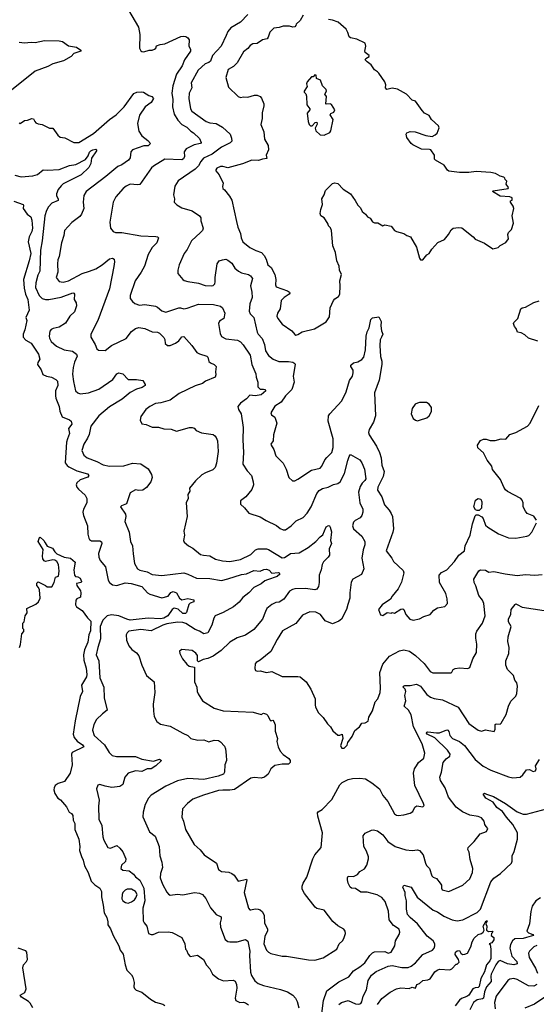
# Model space of a CAD drawing. Extents: x 2086813 to 2278017, y 548126 to 753336.
# Tile 261 of 461: x 2160040 to 2164969, y 679478 to 688877. Entities that reach past the tile are written whole.
import ezdxf

# ---------------------------------------------------------------- set-up
doc = ezdxf.new("R2010")
doc.units = 0

msp = doc.modelspace()

# ---------------------------------------------------------------- linework, layer by layer
at = {"layer": '0CON10XD'}
for points in [[(2161077.3, 688967.3), (2161174.1, 688804.1), (2161186, 688735), (2161183.8, 688605), (2161195, 688580), (2161205, 688572), (2161225, 688570.8), (2161275, 688586), (2161305, 688586.7), (2161326.1, 688593.9), (2161337.5, 688605), (2161345, 688627.5), (2161380.5, 688639.5), (2161425, 688646.2), (2161576.5, 688716.5), (2161605, 688720.6), (2161625, 688716.5), (2161645, 688704.4), (2161656, 688685), (2161652.9, 688625), (2161670, 688595), (2161669.1, 688575), (2161612.2, 688495), (2161590.5, 688435), (2161534.4, 688355.6), (2161500.2, 688245), (2161490, 688175), (2161500.4, 688115), (2161496.3, 688046.3), (2161514.4, 687975), (2161547.7, 687917.7), (2161585.4, 687875.4), (2161635, 687850.8), (2161672.6, 687812.6), (2161697.6, 687797.6), (2161755, 687742), (2161770.8, 687705), (2161765, 687694.3), (2161705, 687681.2), (2161626.6, 687643.4), (2161608.9, 687615), (2161610.7, 687569.3), (2161601.2, 687548.8), (2161585, 687540), (2161425, 687544.4), (2161315, 687478.9), (2161296.7, 687463.3), (2161185.7, 687304.3), (2161165, 687299.2), (2161095, 687307.5), (2161055, 687287.1), (2161025.8, 687265), (2160955.4, 687184.6), (2160930, 687135), (2160899.2, 686945), (2160906.1, 686886.1), (2160932.5, 686855), (2160955, 686844.2), (2161015, 686844), (2161195, 686811.9), (2161337, 686807), (2161355, 686803.8), (2161363.8, 686795), (2161349.4, 686745), (2161305, 686700.8), (2161264.1, 686635.9), (2161228.9, 686525), (2161199.4, 686465), (2161142.5, 686385), (2161092.5, 686245), (2161094, 686215), (2161115, 686186.7), (2161138.8, 686168.8), (2161181.3, 686151.3), (2161235, 686157.3), (2161335, 686141.8), (2161355, 686133.5), (2161395, 686098.6), (2161435, 686085.6), (2161557.5, 686125), (2161575, 686126.7), (2161605, 686118.1), (2161636.7, 686123.3), (2161745, 686160.8), (2161887.5, 686157.5), (2161955, 686140.8), (2161975, 686126.7), (2161995.7, 686075), (2161986, 686025), (2161945, 686000), (2161935.8, 685975), (2161951.3, 685881.3), (2161965, 685852), (2162005, 685830.5), (2162118.3, 685818.3), (2162145, 685801.9), (2162172.9, 685772.9), (2162237.9, 685675), (2162255.7, 685585), (2162294.2, 685495), (2162295.7, 685465), (2162311.4, 685415), (2162313.2, 685373.2), (2162335, 685350), (2162365, 685350), (2162380, 685345), (2162386.7, 685335), (2162342.5, 685295), (2162287.1, 685287.1), (2162235, 685292.5), (2162203.4, 685256.6), (2162146, 685215), (2162122.5, 685185), (2162125.7, 685155.7), (2162152.9, 685115), (2162170.6, 684985), (2162168.9, 684865), (2162176.4, 684745), (2162170, 684635), (2162210.9, 684570.9), (2162251.2, 684525), (2162267.5, 684465), (2162269.2, 684435), (2162255, 684393.3), (2162196.6, 684323.4), (2162147.5, 684285), (2162145, 684252.5), (2162185, 684216.7), (2162225, 684166.2), (2162335, 684132), (2162390, 684095), (2162489.4, 684049.4), (2162525, 684020), (2162555, 684006.2), (2162575, 684006), (2162630.8, 684045), (2162678, 684092), (2162745, 684125.7), (2162783.3, 684165), (2162820, 684225), (2162874.4, 684355), (2162898.5, 684381.5), (2162927.6, 684402.4), (2162983.3, 684415), (2163035, 684438.6), (2163075, 684448.1), (2163097.1, 684465), (2163138.1, 684545), (2163170.5, 684669.5), (2163182.3, 684707.7), (2163195, 684727.5), (2163285, 684675.7), (2163305.3, 684645.3), (2163329.6, 684585), (2163341.5, 684495), (2163333.8, 684476.2), (2163307.6, 684452.4), (2163288.5, 684421.5), (2163272, 684365), (2163284.6, 684265), (2163312.9, 684205), (2163314.2, 684175.8), (2163304, 684145), (2163288.3, 684121.7), (2163241.2, 684095), (2163225, 684078.8), (2163215.8, 684045), (2163224.2, 684015), (2163305.5, 683945.5), (2163331.9, 683895), (2163332.2, 683865), (2163315.6, 683815), (2163305.4, 683735), (2163322.5, 683635), (2163299.7, 683580.3), (2163218.8, 683535), (2163201.3, 683508.7), (2163189.1, 683405), (2163190, 683355), (2163171.1, 683295), (2163156.7, 683245), (2163110.8, 683155), (2163085, 683134.2), (2163025, 683110), (2162955, 683136.7), (2162908.3, 683198.3), (2162865, 683221.2), (2162807.5, 683222.5), (2162737.2, 683192.8), (2162675, 683112.5), (2162548.3, 683041.7), (2162495, 682961.2), (2162436.2, 682845), (2162335, 682763.8), (2162295, 682740), (2162285, 682726.7), (2162281.7, 682681.7), (2162290, 682665), (2162305, 682656.7), (2162335, 682660), (2162395, 682646), (2162445, 682654), (2162545, 682607.5), (2162695, 682607.8), (2162715, 682602.9), (2162735, 682588), (2162774, 682555), (2162818.5, 682485), (2162857.8, 682395), (2162857.5, 682335), (2162863, 682313), (2162891.2, 682261.2), (2162936, 682215), (2162975.9, 682155.9), (2163006.7, 682125), (2163028.3, 682088.3), (2163075, 682047.5), (2163093, 682047), (2163116.7, 682056.7), (2163122.5, 682015), (2163102, 681945), (2163113.9, 681923.9), (2163135, 681921.2), (2163165, 681952.5), (2163172, 681978), (2163213.3, 682035), (2163238.3, 682091.7), (2163282.5, 682125), (2163305, 682162.5), (2163335, 682163.8), (2163365, 682180), (2163370, 682220), (2163405, 682277.5), (2163431.2, 682365), (2163455.9, 682394.1), (2163478.1, 682455), (2163483.5, 682495), (2163475.8, 682645), (2163506, 682724), (2163569.2, 682800.8), (2163665, 682852.5), (2163705, 682862.7), (2163757.8, 682847.8), (2163815, 682807.9), (2163900.3, 682730.3), (2163955, 682654), (2163981.7, 682641.7), (2164155, 682643.3), (2164163.3, 682646.7), (2164175, 682672.5), (2164195, 682683.3), (2164235, 682688), (2164315, 682683.3), (2164335, 682692.5), (2164364, 682775), (2164399.2, 682835), (2164400.8, 682915), (2164391.2, 682971.2), (2164390.8, 683015), (2164401.3, 683038.7), (2164455.7, 683115), (2164482.5, 683185), (2164468.5, 683305), (2164455, 683336.2), (2164421.1, 683381.1), (2164393.2, 683473.2), (2164374.4, 683505), (2164371.9, 683535), (2164420.8, 683615), (2164435, 683624.2), (2164485, 683621.2), (2164515, 683604), (2164565, 683610), (2164673, 683587), (2164785, 683572.2), (2164865, 683580), (2164955, 683574.2), (2165025, 683581.9)], [(2162215, 688925.7), (2162145.6, 688854.4), (2162055, 688800), (2162025.6, 688765), (2162010.6, 688725), (2161962.2, 688625), (2161880.6, 688535), (2161858.7, 688481.3), (2161845, 688468.1), (2161810.8, 688455), (2161743.3, 688395), (2161675.6, 688275), (2161680.9, 688225), (2161656.9, 688175), (2161654.6, 688125), (2161670.4, 688025), (2161683.5, 688005), (2161820, 687905), (2161855, 687893.5), (2161915.5, 687885.5), (2161975, 687851.9), (2162047.5, 687785), (2162061.4, 687745), (2162062.1, 687717.9), (2162048.8, 687701.2), (2161965, 687659.4), (2161875, 687591.6), (2161792.9, 687555), (2161767.1, 687522.9), (2161745, 687481.1), (2161715, 687448.2), (2161551.7, 687338.3), (2161521.2, 687288.8), (2161507.5, 687205), (2161515.8, 687165), (2161513.8, 687135), (2161538.8, 687108.8), (2161585, 687080.8), (2161685, 687051.8), (2161755, 687004), (2161767.1, 686985), (2161767.8, 686955), (2161789.2, 686885), (2161784.2, 686865.8), (2161766, 686845), (2161680, 686765), (2161637, 686683), (2161609.2, 686645), (2161561.2, 686535), (2161548.8, 686485), (2161550, 686455), (2161595, 686396.7), (2161608.3, 686388.3), (2161645, 686376), (2161745, 686361.1), (2161810.8, 686339.2), (2161865, 686334.5), (2161885, 686340), (2161900.6, 686355), (2161905.6, 686375), (2161903.1, 686415), (2161924.3, 686545), (2161943.3, 686575), (2161975, 686585.8), (2162005, 686590), (2162025, 686580.8), (2162065, 686553.8), (2162092.9, 686505), (2162126, 686475), (2162155, 686460.6), (2162223, 686443), (2162241.1, 686431.1), (2162259.4, 686405), (2162242.7, 686335), (2162254.5, 686275), (2162256.9, 686225), (2162234.3, 686165), (2162228, 686095), (2162237.7, 686067.7), (2162272.5, 686035), (2162305, 685893.8), (2162314.6, 685874.6), (2162352.2, 685832.2), (2162375.6, 685775), (2162385.6, 685715), (2162415, 685670.6), (2162458, 685635), (2162512.3, 685612.3), (2162602.8, 685612.8), (2162645, 685608.9), (2162665, 685596), (2162668.6, 685585), (2162648.1, 685475), (2162657.8, 685415), (2162635.7, 685345), (2162575.4, 685284.6), (2162535, 685224.4), (2162473.6, 685186.4), (2162436.2, 685125), (2162443.3, 685105), (2162473.2, 685083.2), (2162492, 685025), (2162460.6, 684915), (2162457.5, 684855), (2162436.7, 684825), (2162440, 684815), (2162465.8, 684775), (2162485, 684713.3), (2162554.2, 684644.2), (2162581.2, 684585), (2162607.5, 684505), (2162643.9, 684473.9), (2162665, 684476), (2162695, 684489.2), (2162823, 684577), (2162907.1, 684595), (2162923.3, 684615), (2162951.1, 684675), (2162971.7, 684698.3), (2163017.3, 684745), (2163031.4, 684791.4), (2163031.1, 684875), (2162983.3, 685045), (2162987.1, 685095), (2162999.4, 685115), (2163113, 685237), (2163155.3, 685324.7), (2163186.8, 685433.2), (2163214.2, 685475), (2163221.4, 685505), (2163221.4, 685531.4), (2163198.8, 685565), (2163200.3, 685579.7), (2163225, 685602), (2163265, 685610), (2163305, 685632.2), (2163323.3, 685655), (2163340.5, 685725), (2163345.6, 685855), (2163355, 685896.7), (2163372.5, 685935), (2163390, 686015), (2163405, 686031.2), (2163465, 686040), (2163487.5, 685995), (2163483.9, 685953.9), (2163491.2, 685905), (2163503.3, 685875), (2163491.2, 685845), (2163480.6, 685819.4), (2163476.7, 685765), (2163482.5, 685662.5), (2163496.1, 685616.1), (2163495.8, 685585), (2163468.1, 685435), (2163424.4, 685315), (2163434.4, 685095), (2163416.9, 685035), (2163375.6, 684965), (2163367.8, 684935), (2163373.1, 684915), (2163444.3, 684805), (2163471.9, 684745), (2163487.8, 684695), (2163494.7, 684624.7), (2163517.5, 684565), (2163509.2, 684515), (2163456.5, 684415), (2163453.5, 684385), (2163495, 684321.2), (2163520.9, 684245), (2163565.3, 684195.3), (2163585, 684162), (2163596.9, 684135), (2163605.7, 684015), (2163600, 683985), (2163535.8, 683805), (2163588.8, 683735), (2163605, 683703.8), (2163699.3, 683619.3), (2163703.3, 683595), (2163682.3, 683507.7), (2163650, 683445), (2163593.3, 683375), (2163576.4, 683343.6), (2163498.3, 683291.7), (2163463, 683247), (2163482.5, 683195), (2163505, 683187.5), (2163545, 683216.7), (2163587.5, 683212.5), (2163595, 683217.5), (2163615, 683210), (2163675, 683250), (2163695, 683253.3), (2163705, 683247.5), (2163725, 683197.5), (2163763, 683153), (2163795, 683144.2), (2163855, 683158), (2163895, 683178.8), (2163955, 683198.8), (2163990.3, 683239.7), (2164025, 683263.8), (2164095, 683276.2), (2164120, 683305), (2164118.8, 683348.8), (2164105, 683397.5), (2164046, 683505), (2164041.2, 683575), (2164065, 683598), (2164115.7, 683624.3), (2164188, 683705), (2164228.8, 683765), (2164284, 683805), (2164290.8, 683855), (2164338.1, 683955), (2164359.2, 684065), (2164385, 684140), (2164395, 684150), (2164415, 684148.8), (2164450.3, 684130.3), (2164461.4, 684115), (2164485, 684051.2), (2164505, 684032), (2164607.3, 683967.3), (2164705, 683930), (2164775, 683928), (2164880, 683945), (2164897.3, 683952.7), (2164926.2, 683985), (2164971.2, 684075)], [(2162745, 688920), (2162715, 688870), (2162676.7, 688835), (2162675, 688820), (2162665, 688807.5), (2162645, 688806.7), (2162615, 688815.7), (2162555, 688814.3), (2162515, 688802), (2162465, 688796.7), (2162425, 688756.2), (2162410.9, 688709.1), (2162400, 688695), (2162355, 688684), (2162305, 688648), (2162265, 688645.8), (2162239.7, 688630.3), (2162216.9, 688603.1), (2162175, 688569.2), (2162114.4, 688465), (2162078.7, 688431.3), (2162029.1, 688400.9), (2162006.2, 688325), (2162032.7, 688232.7), (2162125, 688143.1), (2162146.1, 688133.9), (2162175, 688140), (2162215, 688138), (2162280, 688155), (2162305, 688157.5), (2162335, 688142.5), (2162348.3, 688128.3), (2162369.2, 688075), (2162370, 688055), (2162351.9, 687988.1), (2162354, 687935), (2162340.6, 687875), (2162370, 687805), (2162376.9, 687735), (2162410.4, 687675), (2162413.5, 687635), (2162391.9, 687585), (2162398.8, 687551.2), (2162356.1, 687546.1), (2162316.8, 687533.2), (2162254.4, 687535.6), (2162165, 687502), (2162025, 687463.8), (2161976.4, 687476.4), (2161955, 687475.5), (2161921.4, 687458.6), (2161910.6, 687445), (2161911.4, 687435), (2161941.4, 687395), (2161982.5, 687315), (2161973.3, 687285), (2161977.5, 687265), (2161995, 687252.5), (2162043, 687193), (2162063.8, 687155), (2162109.2, 686949.2), (2162121.2, 686895), (2162146.8, 686836.8), (2162152.8, 686792.8), (2162170, 686755), (2162235, 686701.9), (2162293, 686673), (2162346, 686655), (2162373.1, 686625), (2162391.1, 686591.1), (2162406.6, 686536.6), (2162439.8, 686509.8), (2162475.2, 686445.2), (2162483.8, 686396.2), (2162480.6, 686345), (2162486, 686325), (2162595, 686287.6), (2162614.4, 686275), (2162617.8, 686265), (2162611.1, 686255), (2162564.4, 686225), (2162534, 686195), (2162524, 686115), (2162500, 686075), (2162494.2, 686045), (2162503.4, 686023.4), (2162545, 685971.2), (2162635, 685906.2), (2162665, 685870), (2162675, 685866.2)], [(2162675, 685866.2), (2162695, 685872.5), (2162735, 685897.5), (2162852.5, 685925), (2162965, 685991.2), (2162995, 686040), (2163002.1, 686125), (2163034.2, 686195.8), (2163045, 686211.5), (2163082, 686235), (2163092.7, 686257.3), (2163098, 686335), (2163094.2, 686385), (2163110, 686445), (2163090, 686485), (2163088.8, 686525), (2163065.8, 686575), (2163051.9, 686655), (2163027, 686717), (2163013.3, 686865), (2163005, 686890), (2162985, 686910), (2162982.5, 686925), (2162958.8, 686965), (2162944.3, 686984.3), (2162913.6, 687003.6), (2162907.5, 687025), (2162912, 687065), (2162927.7, 687112.3), (2162923.3, 687165), (2162946.2, 687205), (2162958.8, 687245), (2163025, 687313.8), (2163045, 687320), (2163074.2, 687314.2), (2163125, 687260), (2163195, 687213.3), (2163241.2, 687151.2), (2163265, 687107.5), (2163290.7, 687080.7), (2163306.7, 687045), (2163339.5, 687019.5), (2163357.5, 686995), (2163385, 686982.5), (2163407, 686947), (2163425, 686937.5), (2163457, 686937), (2163505, 686910), (2163525, 686917.5), (2163585, 686906), (2163615, 686863.8), (2163635, 686853.3), (2163705, 686836.7), (2163735, 686816.7), (2163767.5, 686805), (2163825.9, 686705.9), (2163855, 686600), (2163865, 686583.3), (2163885, 686583.3), (2163925, 686632.5), (2163947.5, 686645), (2163972.5, 686685), (2164030.7, 686749.3), (2164093, 686777), (2164132.5, 686825), (2164155, 686870), (2164175, 686887.5), (2164225, 686892.5), (2164258.3, 686888.3), (2164367.5, 686805), (2164385, 686782.5), (2164475, 686742.5), (2164555, 686690), (2164605, 686702.5), (2164625, 686720), (2164679.3, 686750.7), (2164702.5, 686785), (2164697.5, 686825), (2164702.5, 686845), (2164732.5, 686875), (2164750, 686935), (2164740, 687005), (2164753.3, 687075), (2164747.7, 687097.7), (2164721.2, 687135), (2164723.8, 687146.2), (2164740, 687155), (2164737.5, 687175), (2164715, 687186.2), (2164625, 687193.3), (2164550, 687235), (2164558.3, 687241.7), (2164700, 687265), (2164702.5, 687275), (2164680, 687305), (2164687.5, 687335), (2164671.7, 687351.7), (2164670, 687365), (2164660, 687375), (2164625, 687383.3), (2164578.8, 687408.8), (2164535, 687418.8), (2164395, 687426.7), (2164325, 687419.4), (2164235, 687419.4), (2164135, 687430), (2164121.2, 687441.2), (2164089.2, 687489.2), (2164006.2, 687535), (2163998.8, 687545), (2163998.8, 687585), (2163963, 687633), (2163948.3, 687638.3), (2163875, 687640.8), (2163791.7, 687681.7), (2163774.4, 687695), (2163735, 687753.3), (2163726.7, 687785), (2163735, 687797.5), (2163765, 687810), (2163813, 687807), (2163915, 687772.5), (2163975, 687761.2), (2164005, 687777.5), (2164021.4, 687795), (2164040.8, 687845), (2164034.2, 687864.2), (2163970, 687925), (2163945, 687963.3), (2163902.5, 687985), (2163878.3, 688008.3), (2163815, 688100), (2163785, 688110), (2163730, 688165), (2163645, 688212.5), (2163595, 688222.5), (2163541.7, 688211.7), (2163530, 688225), (2163532.5, 688255), (2163523.3, 688285), (2163466.2, 688365), (2163455, 688380), (2163425, 688398.8), (2163394.2, 688445), (2163353.8, 688475), (2163337.5, 688495), (2163343.8, 688506.2), (2163372.5, 688525), (2163372.5, 688535), (2163337.5, 688565), (2163333.3, 688575), (2163343.3, 688625), (2163335, 688652.5), (2163255, 688691.2), (2163195, 688702.5), (2163184.2, 688714.2), (2163171.2, 688755), (2163153.8, 688785), (2163077.5, 688852.5), (2163025, 688871.9), (2162985, 688878.8)], [(2160035, 688663.3), (2160085, 688654.4), (2160148.3, 688661.7), (2160188.3, 688658.3), (2160275, 688676.5), (2160415, 688675.7), (2160447.2, 688667.2), (2160505, 688628), (2160582.5, 688615), (2160623.3, 688585), (2160622.5, 688575), (2160557.1, 688552.9), (2160529.4, 688525), (2160456.5, 688483.5), (2160354.3, 688455.7), (2160309, 688431), (2160187.5, 688385), (2159961.2, 688205)], [(2162945, 687773.8), (2162998.8, 687801.2), (2163008.8, 687815), (2163030, 687925), (2163000.7, 687969.3), (2163009.3, 687980.7), (2163035.6, 687994.4), (2163048, 688015), (2163015, 688067.5), (2163003, 688073), (2162965, 688070), (2162960, 688075), (2162966.2, 688145), (2162950, 688165), (2162967.5, 688195), (2162965, 688210), (2162930, 688245), (2162909.3, 688299.3), (2162870, 688315), (2162867, 688347), (2162855, 688350), (2162838.3, 688331.7), (2162825, 688330), (2162782.5, 688285), (2162776.7, 688265), (2162781.7, 688238.3), (2162753.3, 688195), (2162753.3, 688185), (2162768.3, 688168.3), (2162776.4, 688146.4), (2162778.8, 688065), (2162807.5, 688025), (2162807.5, 688015), (2162783.3, 687985), (2162793.3, 687905), (2162800, 687875), (2162815, 687862.5), (2162830, 687865), (2162860, 687895), (2162875, 687900), (2162879.3, 687880.7), (2162859.3, 687840.7), (2162866.2, 687815), (2162905, 687776.7), (2162945, 687773.8)], [(2160032.9, 687892.9), (2160045, 687886.7), (2160085, 687913.3), (2160115, 687916.7), (2160155, 687933.8), (2160171.2, 687931.2), (2160183.8, 687905), (2160195, 687891.2), (2160215, 687881.2), (2160255, 687877.5), (2160325, 687842.5), (2160355, 687842.5), (2160403.2, 687773.2), (2160425, 687756.2), (2160468.8, 687748.8), (2160555.8, 687705.8), (2160605, 687704.3), (2160745, 687788.9), (2160895.8, 687924.2), (2160960.8, 687969.2), (2161035.3, 688044.7), (2161128, 688172), (2161157.5, 688185), (2161205, 688189.2), (2161222, 688185), (2161272.7, 688152.7), (2161300, 688145), (2161315.8, 688125), (2161293.8, 688085), (2161235.7, 688044.3), (2161183.4, 687966.6), (2161163.3, 687886.7), (2161177.3, 687812.7), (2161205, 687768.6), (2161261.2, 687725), (2161287.5, 687695), (2161265, 687672.5), (2161225, 687673.1), (2161116, 687635), (2161101.4, 687615), (2161095, 687556.7), (2161079.2, 687535), (2161015, 687491.8), (2160975, 687474.4), (2160861.7, 687378.3), (2160674.2, 687235), (2160651.3, 687198.7), (2160645.6, 687135), (2160651.1, 687075), (2160630.3, 687019.7), (2160612.4, 686997.6), (2160537.9, 686942.1), (2160467.5, 686865), (2160461.4, 686815), (2160437.1, 686745), (2160415.6, 686615), (2160403.1, 686585), (2160400.6, 686545), (2160402, 686465), (2160386.7, 686415), (2160415, 686378.8), (2160455, 686370), (2160503.8, 686385), (2160635, 686454.5), (2160706.2, 686475), (2160765, 686499.7), (2160825, 686535.4), (2160895, 686593.5), (2160925, 686599.2), (2160940, 686590), (2160944.4, 686565), (2160938.9, 686521.1), (2160895, 686308.8), (2160783.6, 686005), (2160717.5, 685875), (2160718, 685845), (2160760, 685775), (2160775.8, 685735.8), (2160791.4, 685721.4), (2160855, 685718.8), (2160914.2, 685765.8), (2161055.4, 685834.6), (2161105, 685900.8), (2161145, 685928), (2161175, 685937.5), (2161235, 685928), (2161305, 685896.9), (2161353, 685893), (2161373.3, 685885), (2161415, 685843.3), (2161424.3, 685824.3), (2161428, 685785), (2161450, 685765), (2161475, 685766), (2161525, 685788.6), (2161558.7, 685811.3), (2161585, 685848), (2161605, 685851.2), (2161683.3, 685765), (2161730.5, 685700.5), (2161755.8, 685685.8), (2161825, 685666), (2161834, 685655), (2161844, 685615), (2161860.7, 685600.7), (2161896, 685585), (2161915.7, 685565), (2161907.1, 685515), (2161911.4, 685485), (2161903.8, 685465), (2161813.2, 685426.8), (2161785, 685403.8), (2161712.9, 685382.9), (2161562.2, 685307.8), (2161473.9, 685246.1), (2161385, 685218.5), (2161335, 685212.7), (2161281.2, 685185), (2161244, 685155), (2161195, 685087.5), (2161187.5, 685055), (2161205, 685017.5), (2161245, 685013.3), (2161305, 684986.2), (2161365, 684986.2), (2161415, 684970), (2161485, 684968.8), (2161535, 684950), (2161660, 684985), (2161683.6, 684983.6), (2161705, 684977.5), (2161723.9, 684953.9), (2161774.2, 684934.2), (2161885, 684916), (2161900, 684905), (2161915, 684886.7), (2161925.5, 684855.5), (2161934.3, 684755), (2161917.6, 684642.4), (2161905, 684603.3), (2161881.5, 684578.5), (2161811.2, 684551.2), (2161778.3, 684531.7), (2161716.7, 684475), (2161660, 684405), (2161662.5, 684375), (2161643, 684343), (2161646.2, 684305), (2161626.7, 684265), (2161636, 684135), (2161606.2, 683995), (2161612, 683955), (2161603.9, 683903.9), (2161608.3, 683888.3), (2161650, 683855), (2161692.3, 683832.3), (2161765, 683772.5), (2161794.3, 683764.3), (2161855, 683760), (2161906.8, 683726.8), (2161975, 683712.2), (2162045, 683703.5), (2162145, 683723.8), (2162245, 683770.5), (2162288.6, 683815), (2162315, 683826.5), (2162395, 683826.1), (2162415, 683820.3), (2162545, 683738.5), (2162565, 683741.8), (2162591.8, 683758.2)], [(2159993.9, 687393.9), (2160055, 687377.9), (2160165, 687384.6), (2160209.8, 687400.2), (2160265, 687444.5), (2160305, 687440), (2160415, 687447.6), (2160515, 687483.3), (2160575.9, 687494.1), (2160668.7, 687541.3), (2160693.7, 687576.3), (2160705, 687613.1), (2160717.8, 687625), (2160736.7, 687635), (2160765, 687639.2), (2160771.2, 687635), (2160770.8, 687625), (2160724.2, 687555), (2160719.2, 687505), (2160699.4, 687465), (2160625, 687394.6), (2160455, 687308.2), (2160435, 687291.9), (2160405.5, 687255), (2160390.5, 687215), (2160391.5, 687195), (2160406.4, 687165), (2160405, 687152), (2160345, 687124.5), (2160315, 687091.5), (2160293.7, 687055), (2160280.3, 687005), (2160254.6, 686765), (2160238.1, 686675), (2160230.2, 686475), (2160212.1, 686437.9), (2160192.7, 686365), (2160191.3, 686321.3), (2160225, 686244.4), (2160255, 686215.5), (2160285, 686206.4), (2160316.4, 686206.4), (2160435, 686228), (2160545, 686269.4), (2160555, 686266), (2160561.4, 686255), (2160558.8, 686205), (2160578.8, 686175), (2160582, 686145), (2160561.2, 686088.8), (2160518.8, 686045), (2160475, 685980), (2160415, 685941.5), (2160359.8, 685930.2), (2160339.7, 685920.3), (2160326.7, 685903.3), (2160322.3, 685855), (2160324.6, 685835), (2160340, 685805), (2160391, 685761), (2160465, 685726.2), (2160543.9, 685713.9), (2160581.4, 685685), (2160586.7, 685665), (2160561.2, 685608.8), (2160548.8, 685555), (2160543.9, 685493.9), (2160553.9, 685423.9), (2160573.1, 685335), (2160593.4, 685313.4), (2160615.7, 685305.7), (2160695, 685316.1), (2160795, 685350.8), (2160926.9, 685443.1), (2160965, 685496.7), (2160984.1, 685505.9), (2161023.3, 685495), (2161075, 685440.6), (2161153, 685443), (2161213.6, 685433.6), (2161236.7, 685395), (2161235.7, 685384.3), (2161206.7, 685365), (2161155, 685349.2), (2161095, 685316.5), (2161017.3, 685252.7), (2160895, 685180.8), (2160793.9, 685096.1), (2160719.5, 684995), (2160703.6, 684916.4), (2160686.7, 684883.3), (2160650, 684825), (2160631.8, 684765), (2160650.9, 684720.9), (2160683.8, 684695), (2160775, 684660), (2160835, 684628.2), (2160895, 684614.6), (2161032, 684618), (2161115, 684644), (2161195, 684637.1), (2161265, 684590), (2161295.9, 684535.9), (2161302, 684505), (2161290.8, 684465), (2161248.3, 684411.7), (2161214.1, 684385.9), (2161175, 684381.2), (2161145, 684387.5), (2161095, 684360), (2161060, 684255), (2161010, 684235), (2161002.5, 684225), (2161050, 684155), (2161052.5, 684135), (2161043.8, 684085), (2161083.8, 683985), (2161096, 683895), (2161115.7, 683855), (2161122.5, 683777.5), (2161135.9, 683685.9), (2161163.8, 683635), (2161185, 683620.8), (2161254.4, 683604.4), (2161305, 683581.4), (2161395, 683571.5), (2161605, 683595.3), (2161643.9, 683583.9), (2161725, 683544.1), (2161855, 683542.5), (2161965, 683524.6), (2162025, 683537.9), (2162155, 683580.4), (2162205, 683586.5), (2162275, 683618.1), (2162335, 683613.8), (2162370.4, 683629.6), (2162395, 683632.1), (2162421.2, 683621.2), (2162445, 683594.3), (2162505, 683598.2), (2162516.7, 683595), (2162520.8, 683585), (2162497.4, 683562.6), (2162405, 683530), (2162379.8, 683520.2), (2162345, 683490.6), (2162272.9, 683455), (2162225, 683405.8), (2162169.4, 683360.6), (2162135, 683316.2), (2162078.7, 683271.3), (2161982.3, 683217.7), (2161904.6, 683185.4), (2161891.5, 683165), (2161873.9, 683096.1), (2161835, 683023.8), (2161795, 683013.1), (2161755, 683041.1), (2161715, 683056.2), (2161623.2, 683113.2), (2161595, 683122.7), (2161545.3, 683124.7), (2161445, 683108.6), (2161404.1, 683095.9), (2161295, 683043.8), (2161195, 683054.4), (2161081.7, 683038.3), (2161063.8, 683025), (2161054.3, 683005.7), (2161059.2, 682955), (2161080.6, 682900.6), (2161110, 682865), (2161155, 682833.3), (2161175, 682803.3), (2161204, 682715), (2161250, 682615), (2161323.8, 682555), (2161330, 682455), (2161313.9, 682343.9), (2161316.2, 682275), (2161323.8, 682225), (2161346.9, 682176.9), (2161381.7, 682151.7), (2161475, 682133.5), (2161595, 682064.4), (2161643.3, 682045), (2161673.8, 682013.8), (2161737.7, 681997.7), (2161795, 682002), (2161845, 681984), (2161895, 681997.5), (2161935, 681996), (2161955, 681983.8), (2161992.2, 681942.2), (2162003.1, 681915), (2162011.1, 681855), (2162011.4, 681805), (2161996.9, 681765), (2161994.5, 681695), (2161985, 681674.4), (2161934.2, 681654.2), (2161795, 681623.8), (2161645, 681632.5), (2161545, 681610.4), (2161435, 681559.6), (2161294.6, 681475.4), (2161267.1, 681445), (2161237.5, 681385), (2161217.9, 681312.1), (2161215.7, 681265.7), (2161279.2, 681125), (2161332.4, 681082.4), (2161370.5, 680985), (2161378.1, 680895), (2161395.6, 680835), (2161401.4, 680785), (2161382.5, 680725), (2161381.4, 680685), (2161403.3, 680623.3), (2161445, 680548), (2161457.9, 680527.9), (2161475, 680520.8), (2161545, 680529.4), (2161595, 680523.1), (2161706.6, 680543.4), (2161755, 680540), (2161783.8, 680525), (2161817, 680487), (2161858.7, 680398.7), (2161913.6, 680333.6), (2161961.4, 680311.4), (2161963.1, 680295), (2161950.9, 680255), (2161954.2, 680215), (2162001.2, 680095), (2162025, 680078), (2162045, 680074), (2162115.7, 680074.3), (2162195, 680095.7), (2162215, 680080.8), (2162235.9, 679985), (2162232.6, 679945), (2162240.8, 679785), (2162251.9, 679751.9), (2162282.2, 679702.2), (2162315, 679675.8), (2162365, 679655.7), (2162528.7, 679618.7), (2162595, 679597.5), (2162644.5, 679564.5), (2162670, 679535), (2162685.8, 679505), (2162702.5, 679445)], [(2159985, 687144.4), (2160071.7, 687111.7), (2160076.7, 687105), (2160073.8, 687075), (2160111.8, 687021.8), (2160145, 686994), (2160155, 686962.5), (2160162.5, 686885), (2160155.8, 686855), (2160129.7, 686805), (2160121.4, 686755), (2160145.2, 686645), (2160128.4, 686575), (2160076.1, 686395), (2160082.5, 686315), (2160095.3, 686255), (2160116.2, 686205), (2160130, 686105), (2160097.5, 686035), (2160108.8, 686005), (2160090, 685915), (2160071.1, 685875), (2160072.2, 685845), (2160097.8, 685817.8), (2160148.3, 685788.3), (2160218.6, 685685), (2160233, 685637), (2160213.8, 685605), (2160210, 685585), (2160243.3, 685535), (2160260.7, 685490.7), (2160295, 685472.5), (2160343.9, 685463.9), (2160385, 685443.3), (2160400, 685425), (2160404, 685385), (2160382, 685335), (2160380, 685285), (2160382.9, 685265), (2160415.6, 685185), (2160421.2, 685141.2), (2160443.3, 685085), (2160515, 685055.7), (2160530, 685045), (2160536.7, 685015), (2160506.7, 684975), (2160516.2, 684925), (2160494.2, 684875.8), (2160487.6, 684842.4), (2160474.6, 684645), (2160491.4, 684621.4), (2160509.4, 684609.4), (2160585, 684570.9), (2160685, 684542), (2160700.5, 684525), (2160688.9, 684511.1), (2160615, 684484.7), (2160583.8, 684455), (2160576.9, 684435), (2160583.8, 684415), (2160600, 684395), (2160665, 684337.3), (2160680.3, 684305), (2160678.6, 684265), (2160649.7, 684205), (2160643.3, 684175), (2160648.8, 684145), (2160687.6, 684045), (2160688.8, 683965), (2160697.7, 683927.7), (2160705, 683914.4), (2160725, 683902.1), (2160805, 683901.1), (2160821.4, 683891.4), (2160821.9, 683875), (2160790.3, 683780.3), (2160793.6, 683746.4), (2160806.2, 683715), (2160857.9, 683655), (2160883.8, 683525), (2160895.5, 683505), (2160925, 683481.5), (2160965, 683476.7), (2161045, 683500.3), (2161104, 683496), (2161204.2, 683465), (2161260, 683405), (2161282.1, 683392.1), (2161395, 683358.8), (2161455, 683372.2), (2161480.9, 683409.1), (2161505, 683418.2), (2161535.2, 683405.2), (2161564.4, 683354.4), (2161585, 683339.2), (2161645, 683351.9), (2161699.5, 683339.5), (2161699.5, 683320.5), (2161665, 683306), (2161654.5, 683295.5), (2161631.7, 683218.3), (2161621.5, 683208.5), (2161595, 683207.5), (2161550.6, 683250.6), (2161515, 683260.5), (2161495, 683246.9), (2161452.3, 683185), (2161414.7, 683164.7), (2161383, 683157), (2161265, 683162.3), (2161095, 683145.6), (2161063.1, 683153.1), (2160985, 683186.8), (2160915, 683195.8), (2160874.4, 683185), (2160831.3, 683145), (2160806.1, 683085), (2160810.2, 682965), (2160783.8, 682885), (2160768.9, 682815), (2160793.3, 682755), (2160805, 682592.5), (2160843.4, 682505), (2160846.1, 682403.9), (2160875.7, 682285), (2160828.8, 682251.2), (2160772.5, 682195), (2160747.5, 682147.5), (2160735.6, 682095), (2160749.4, 682045), (2160850, 681955), (2160892.8, 681882.8), (2160923.1, 681853.1), (2160962.4, 681842.4), (2161145, 681842.2), (2161205, 681816.9), (2161315, 681799.2), (2161375, 681816.4), (2161391.2, 681805), (2161337.1, 681755), (2161295, 681726.8), (2161255, 681724.3), (2161205, 681699.2), (2161145, 681705.6), (2161075, 681684), (2161044, 681645), (2161022.5, 681575), (2160995, 681557.5), (2160918.3, 681548.3), (2160855, 681559.2), (2160805, 681575.8), (2160785, 681568.8), (2160772.5, 681535), (2160796.9, 681425), (2160790.9, 681369.1), (2160794.2, 681245), (2160824.2, 681185), (2160833.3, 681075), (2160842.5, 681045), (2160880, 680975), (2160905, 680967.5), (2160965, 680992.5), (2160995, 680967.5), (2161025, 680932.5), (2161051.2, 680865), (2161049.5, 680840.5), (2161010, 680805), (2161003.9, 680773.9), (2161025, 680758.8), (2161085, 680751.2), (2161125, 680721.2), (2161144.3, 680694.3), (2161185, 680664), (2161225, 680586.2), (2161232.5, 680465), (2161215.9, 680394.1), (2161218.8, 680275), (2161225.9, 680255.9), (2161253.8, 680225), (2161267.5, 680155), (2161293.9, 680143.9), (2161313.9, 680143.9), (2161364.2, 680165.8), (2161455, 680170), (2161495, 680162.5), (2161585, 680113.8), (2161614, 680055), (2161620, 680005), (2161630, 679995), (2161648, 679955), (2161665, 679933.8), (2161735, 679946), (2161794.4, 679904.4), (2161821.3, 679851.3), (2161852.9, 679815), (2161880, 679765), (2161935, 679719.4), (2161985, 679700), (2162075, 679708.8), (2162095, 679698.8), (2162109.1, 679665), (2162112.8, 679632.8), (2162094, 679535), (2162102.5, 679515), (2162140, 679495), (2162175, 679498), (2162195, 679492), (2162223.2, 679473.2)], [(2164985, 685806.7), (2164895, 685836.7), (2164859.2, 685869.2), (2164825, 685886.2), (2164790, 685895), (2164778.3, 685928.3), (2164759.3, 685949.3), (2164752.5, 685975), (2164754, 685986), (2164793.8, 686025), (2164820, 686115), (2164835, 686126.7), (2164865, 686132.5), (2164945, 686177.5), (2164997, 686193)], [(2163835, 685047.5), (2163855, 685052.5), (2163923.6, 685076.4), (2163947.5, 685095), (2163967.5, 685135), (2163970, 685175), (2163946.4, 685206.4), (2163921.7, 685221.7), (2163855, 685222.5), (2163835, 685217.5), (2163813.6, 685206.4), (2163783.6, 685166.4), (2163773.3, 685115), (2163795, 685070), (2163815, 685052.5), (2163835, 685047.5)], [(2164969.5, 684099.5), (2164945.9, 684135.9), (2164883, 684163), (2164864.2, 684184.2), (2164842.5, 684225), (2164842.5, 684265), (2164835, 684290), (2164820, 684305), (2164695, 684371.2), (2164675, 684390), (2164658, 684415), (2164627.6, 684487.6), (2164552.2, 684582.2), (2164545, 684616), (2164501.4, 684671.4), (2164465, 684742.5), (2164411.1, 684791.1), (2164407.3, 684815), (2164435, 684860), (2164465, 684872.7), (2164491.5, 684871.5), (2164528.9, 684858.9), (2164575, 684858.2), (2164635, 684875.6), (2164677.1, 684872.9), (2164715, 684918), (2164775, 684937.1), (2164885, 684996.2), (2164909.2, 685025), (2164994.3, 685195)], [(2164405, 684190.6), (2164388.8, 684198.8), (2164373.6, 684225), (2164389.3, 684290.7), (2164415, 684307.3), (2164438.5, 684298.5), (2164450, 684275), (2164446.1, 684213.9), (2164425, 684192.9), (2164405, 684190.6)], [(2162591.8, 683758.2), (2162625, 683779.4), (2162705, 683788.1), (2162790.6, 683839.4), (2162863.8, 683896.2), (2162905, 683940.8), (2162930.5, 683959.5), (2162965, 684036.9), (2162985, 684047.8), (2162995, 684044.4), (2163002.9, 684032.9), (2163013.3, 683986.7), (2163006, 683905), (2163014, 683875), (2162993.8, 683825), (2162996, 683765), (2162983.8, 683745), (2162938.9, 683701.1), (2162924.4, 683675), (2162915.5, 683625), (2162895.6, 683575), (2162896.6, 683503.4), (2162889.2, 683465), (2162875, 683441.2), (2162855.6, 683434.4), (2162765, 683447.9), (2162665.3, 683444.7), (2162641.3, 683438.7), (2162615, 683420), (2162560, 683345), (2162515, 683317.5), (2162485, 683312.5), (2162445, 683293.1), (2162399.2, 683255), (2162385, 683227.5), (2162355, 683154), (2162274.5, 683055.5), (2162195, 683000), (2162115, 682975.7), (2162045.5, 682934.5), (2161963.1, 682855), (2161885, 682800.5), (2161835, 682778.9), (2161790, 682770), (2161745, 682747.5), (2161737, 682757), (2161737, 682807), (2161719.7, 682829.7), (2161685, 682855.8), (2161587, 682863), (2161565, 682850), (2161568.8, 682825), (2161593.8, 682775), (2161635, 682723.8), (2161656.1, 682706.1), (2161706.2, 682696.2), (2161708, 682555), (2161731.2, 682505), (2161733.8, 682465), (2161742.7, 682442.7), (2161783.9, 682373.9), (2161893.7, 682303.7), (2161979.4, 682279.4), (2162266.4, 682266.4), (2162345, 682242.5), (2162365, 682257.5), (2162395, 682246.7), (2162405.7, 682235.7), (2162425, 682192.5), (2162437, 682183), (2162455, 682190), (2162465.8, 682175.8), (2162475.8, 682145), (2162477.5, 682085), (2162498.8, 682015), (2162493.8, 681985), (2162506.2, 681935), (2162526, 681895), (2162552.4, 681862.4), (2162606.2, 681825), (2162618.8, 681805), (2162620, 681785), (2162605, 681770), (2162545, 681769.2), (2162475, 681758), (2162435.8, 681724.2), (2162408.8, 681675), (2162376.7, 681645), (2162345, 681637.5), (2162277, 681643), (2162245, 681635.7), (2162088, 681528), (2162045, 681520.4), (2161977.2, 681522.8), (2161935, 681517.3), (2161794.5, 681475.5), (2161690, 681435), (2161641.2, 681395), (2161593.8, 681345), (2161586.2, 681265), (2161603.8, 681225), (2161621.2, 681145), (2161705, 681002.5), (2161761.7, 680951.7), (2161798.8, 680905), (2161916.7, 680825), (2161935, 680763.8), (2161965, 680746.2), (2162035, 680738), (2162065, 680726), (2162085, 680708.8), (2162125, 680653.8), (2162205, 680672.5), (2162208, 680665), (2162180, 680545), (2162223.8, 680395), (2162235, 680380), (2162245, 680378.8), (2162285, 680390), (2162315, 680386.7), (2162335, 680380), (2162355, 680360), (2162370.8, 680325), (2162374.4, 680255), (2162403.1, 680195), (2162402.5, 680177.5), (2162379.4, 680125), (2162370.6, 680055), (2162396, 679995), (2162415, 679973.8), (2162435, 679964), (2162545, 679938.6), (2162585, 679938.1), (2162795, 679900.8), (2162855, 679898), (2162935, 679922), (2163064, 680005), (2163088, 680055), (2163120, 680085), (2163132, 680105), (2163148.8, 680155), (2163145.9, 680175.9), (2163133.8, 680195), (2163075, 680225.8), (2163028.3, 680268.3), (2162945, 680375.8), (2162875, 680393.3), (2162859.2, 680405), (2162757.8, 680535), (2162735.5, 680575.5), (2162733.3, 680605), (2162744.4, 680635), (2162778.5, 680691.5), (2162835, 680866.7), (2162856, 680905), (2162915.8, 680975), (2162930, 681115), (2162883.1, 681275), (2162880.8, 681305), (2162886.7, 681315), (2162925, 681336.2), (2163018.6, 681431.4), (2163095, 681572.5), (2163115, 681595.5), (2163175, 681623.8), (2163215, 681634.5), (2163285, 681637.8), (2163339.1, 681629.1), (2163400.9, 681590.9), (2163474, 681535), (2163505, 681470), (2163552.5, 681415), (2163617.3, 681297.3), (2163634.4, 681284.4), (2163651.2, 681281.2), (2163705, 681285.7), (2163765, 681302.5), (2163792.3, 681317.7), (2163810, 681360), (2163828.3, 681371.7), (2163885, 681363.3), (2163897.5, 681375), (2163893.3, 681395), (2163810, 681565), (2163798.6, 681685), (2163805.7, 681725), (2163824.5, 681755.5), (2163846, 681785), (2163895, 681826.2), (2163905.6, 681875), (2163879.7, 681965), (2163795.7, 682125), (2163775, 682241.2), (2163750, 682285), (2163708.9, 682325), (2163722.5, 682375), (2163714.7, 682425), (2163723.6, 682465), (2163716.1, 682486.1), (2163698.6, 682505), (2163700.8, 682515), (2163715, 682521.9), (2163765, 682520), (2163825, 682534.4), (2163864.6, 682514.6), (2163893.1, 682475), (2163925.6, 682435.6), (2163959.4, 682409.4), (2163995, 682395.6), (2164075, 682385.4), (2164224, 682314), (2164325, 682159.2), (2164415, 682094), (2164445, 682086.2), (2164485, 682098), (2164567, 682083), (2164575.8, 682104.2), (2164575, 682147.5), (2164586.1, 682153.9), (2164625, 682152), (2164635, 682160), (2164680, 682245), (2164704.2, 682325), (2164727.3, 682372.7), (2164772.3, 682417.7), (2164782, 682445), (2164790, 682515), (2164783.8, 682545), (2164765, 682572.5), (2164750, 682615), (2164693.8, 682673.8), (2164678.5, 682715), (2164678.2, 682755), (2164706.4, 682825), (2164710, 682885), (2164697.7, 682942.3), (2164700.8, 682985), (2164728, 683085), (2164705, 683130), (2164703.3, 683155), (2164725, 683202.5), (2164728.1, 683245), (2164768, 683295), (2164775, 683299.4), (2164785, 683295.6), (2164835, 683267.5), (2165044.1, 683235.9)], [(2160037.5, 682885), (2160046.4, 682913.6), (2160060, 683015), (2160080, 683035), (2160080, 683055), (2160070, 683065), (2160070, 683115), (2160081.7, 683128.3), (2160093, 683187), (2160110, 683215), (2160107.5, 683255), (2160193, 683297), (2160219.3, 683320.7), (2160236.4, 683353.6), (2160227.5, 683435), (2160220, 683455), (2160202.5, 683475), (2160203, 683497), (2160215, 683510), (2160287, 683477), (2160303, 683463), (2160345, 683462.5), (2160367.5, 683505), (2160380, 683555), (2160410, 683565), (2160417, 683613), (2160410, 683675), (2160395.3, 683705.3), (2160375, 683716.7), (2160355, 683719.4), (2160285, 683703.8), (2160272.3, 683712.3), (2160261.2, 683731.2), (2160258, 683755), (2160265, 683820), (2160216.7, 683895), (2160227, 683933), (2160233.3, 683936.7), (2160269.2, 683905), (2160282.2, 683882.2), (2160301.8, 683851.8), (2160352.7, 683832.7), (2160375.9, 683795.9), (2160395, 683778.8), (2160465, 683746.2), (2160525, 683737.5), (2160568.3, 683698.3), (2160555.8, 683624.2), (2160563, 683573), (2160571.7, 683561.7), (2160595, 683558), (2160615, 683546), (2160628.8, 683515), (2160625, 683502.5), (2160580, 683495), (2160584, 683475), (2160620, 683425), (2160624.2, 683405), (2160618.8, 683365), (2160585, 683348), (2160576.2, 683335), (2160570.7, 683290.7), (2160580.7, 683270.7), (2160636.4, 683236.4), (2160687, 683167), (2160718, 683135), (2160715, 683042.5), (2160700, 683005), (2160690.8, 682935), (2160657.1, 682862.9), (2160648.5, 682815), (2160651.8, 682761.8), (2160674.2, 682685), (2160681.4, 682625), (2160675.6, 682604.4), (2160630.8, 682525), (2160640, 682465), (2160617.5, 682415), (2160568.9, 682185), (2160550, 682055), (2160560, 682025), (2160588.3, 681988.3), (2160637.5, 681955), (2160652.5, 681935), (2160540.2, 681879.8), (2160533.1, 681865), (2160540, 681765), (2160522.2, 681685), (2160465.5, 681604.5), (2160407.5, 681585), (2160377.5, 681565), (2160367.5, 681545), (2160366.7, 681525), (2160375, 681490), (2160402.5, 681445), (2160429.3, 681429.3), (2160485, 681362.5), (2160511.7, 681311.7), (2160535, 681297.5), (2160545, 681280), (2160548.8, 681235), (2160566.2, 681205), (2160564.3, 681145), (2160604.4, 681054.4), (2160612.5, 680982.5), (2160609.1, 680945), (2160630.6, 680889.4), (2160645.9, 680855), (2160657.9, 680797.9), (2160694, 680735), (2160722.7, 680652.7), (2160755, 680617.1), (2160805.4, 680585.4), (2160821.2, 680555), (2160818.8, 680505), (2160837.5, 680425), (2160845, 680350), (2160871.4, 680305), (2160881.4, 680265), (2160880.6, 680235), (2160907.4, 680197.4), (2160930, 680135), (2160986.7, 680035), (2160996.7, 679995), (2161025.9, 679955.9), (2161045.8, 679855), (2161063, 679803), (2161105, 679760), (2161117.7, 679737.7), (2161132.5, 679685), (2161130, 679645), (2161135, 679627.5), (2161152.3, 679612.3), (2161203.6, 679593.6), (2161286.4, 679526.4), (2161335, 679497.5), (2161405, 679480), (2161425, 679466.7)], [(2162910.4, 679290.4), (2162937.1, 679515), (2162970, 679605), (2163085, 679692.9), (2163181.3, 679738.7), (2163225, 679795.8), (2163285, 679834.2), (2163334, 679875), (2163380, 679945), (2163405, 679968.6), (2163425, 679978.1), (2163525, 679982.5), (2163555, 679964.5), (2163585, 679976.2), (2163620, 680035), (2163626.2, 680085), (2163661.2, 680145), (2163666, 680165), (2163658.8, 680195), (2163605, 680228.9), (2163565.4, 680285), (2163557.4, 680367.4), (2163527.6, 680457.6), (2163495, 680497.1), (2163452, 680522), (2163355, 680547.8), (2163295, 680547.8), (2163245, 680583.3), (2163205, 680586.2), (2163193.3, 680595), (2163173.3, 680635), (2163166.4, 680666.4), (2163166.2, 680685), (2163175, 680700), (2163225, 680698.6), (2163262.7, 680717.3), (2163285.5, 680744.5), (2163329.7, 680770.3), (2163350.8, 680805), (2163369.2, 680865), (2163368.6, 680885), (2163348.9, 680938.9), (2163323.1, 680985), (2163316.7, 681085), (2163335, 681112.5), (2163395, 681138.8), (2163415, 681142), (2163453.3, 681133.3), (2163505, 681094.2), (2163552.9, 681032.9), (2163621.2, 680985), (2163725, 680951.4), (2163785, 680945.8), (2163835, 680952), (2163855.6, 680945.6), (2163890, 680905), (2163911.2, 680825), (2163922.7, 680802.7), (2163950, 680775), (2163971.2, 680705), (2163985, 680690), (2164015, 680678.8), (2164051.4, 680635), (2164062.9, 680615), (2164064.3, 680585), (2164071.4, 680571.4), (2164135, 680553.3), (2164266.7, 680615), (2164333.8, 680675), (2164361.2, 680735), (2164363.8, 680775), (2164338.3, 680858.3), (2164329.7, 680929.7), (2164316.2, 680955), (2164318.8, 680975), (2164375, 681031.2), (2164433.3, 681105), (2164495, 681126.7), (2164506.7, 681155), (2164490, 681175), (2164476.7, 681195), (2164470, 681225), (2164446.4, 681256.4), (2164415, 681270), (2164335, 681281.8), (2164265, 681314.4), (2164205, 681360.8), (2164132, 681455), (2164098.1, 681545), (2164055.6, 681615), (2164048.6, 681645), (2164064.3, 681695), (2164080.8, 681785), (2164109.3, 681820.7), (2164144, 681845), (2164147.1, 681865), (2164122.9, 681905), (2164000.9, 682020.9), (2163928.6, 682055), (2163921.4, 682065), (2163924.4, 682075.6), (2163935, 682078.1), (2164015, 682067.5), (2164045, 682069.5), (2164115, 682096.9), (2164125, 682095.8), (2164135, 682083.3), (2164144.2, 682045), (2164168.1, 682015), (2164235.4, 681985.4), (2164285, 681948.9)], [(2164285, 681948.9), (2164385.3, 681815.3), (2164461.5, 681751.5), (2164535, 681712.2), (2164705, 681648), (2164745, 681640), (2164814.1, 681645.9), (2164841.7, 681668.3), (2164874.1, 681715.9), (2164905, 681717.5), (2164938.6, 681701.4), (2164962.3, 681707.7), (2164966, 681725), (2164960.8, 681755), (2164998, 681815)], [(2163085.7, 679475), (2163108.8, 679495), (2163175, 679514.5), (2163245, 679483.1), (2163275, 679478.9), (2163295, 679484.4), (2163305, 679500), (2163316.2, 679555), (2163348.7, 679615), (2163365.8, 679705), (2163395, 679755.3), (2163439.7, 679790.3), (2163555, 679841.6), (2163595, 679847.6), (2163685, 679830.3), (2163745, 679827.9), (2163775, 679841.8), (2163816.4, 679875), (2163885, 679952.7), (2163977.1, 679995), (2163994.4, 680015), (2164000.9, 680035), (2163999.6, 680055), (2163985, 680083.1), (2163927.4, 680127.4), (2163835.9, 680245.9), (2163765, 680306.7), (2163741.1, 680335), (2163731.2, 680385), (2163730, 680465), (2163718.1, 680515), (2163717.8, 680545), (2163695.6, 680595), (2163703.8, 680616.2), (2163775.2, 680595.2), (2163831.2, 680501.2), (2163985, 680376.9), (2164025, 680358.9), (2164087.7, 680317.7), (2164165, 680283.8), (2164214.7, 680274.7), (2164269.4, 680285), (2164403.3, 680355), (2164435.6, 680384.4), (2164534.6, 680645.4), (2164565, 680681.2), (2164626.4, 680725), (2164731.5, 680825), (2164737.5, 680845), (2164737.3, 680895), (2164756.5, 680935), (2164790.8, 681055), (2164789.6, 681115), (2164745, 681194.5), (2164682.9, 681265), (2164646.9, 681316.9), (2164592.2, 681355), (2164555.7, 681405.7), (2164487.3, 681445), (2164460.8, 681485), (2164475, 681492.5), (2164495, 681482.9), (2164559.8, 681459.8), (2164675, 681395.6), (2164785, 681315.8), (2164845, 681292.5), (2164875, 681292.5), (2165066.7, 681345)], [(2161075, 680444.2), (2161105, 680454.2), (2161133.6, 680476.4), (2161148, 680495), (2161158.8, 680525), (2161145.7, 680555.7), (2161106.8, 680576.8), (2161065, 680576.9), (2161045, 680568.1), (2161025, 680545.8), (2161016.4, 680525), (2161014.5, 680485), (2161025, 680463.8), (2161048.3, 680448.3), (2161075, 680444.2)], [(2165010, 680495), (2164964.8, 680465.2), (2164928.8, 680415), (2164915.6, 680364.4), (2164904.4, 680245), (2164877.5, 680175), (2164895, 680158.5), (2164935.7, 680145), (2164942.9, 680135), (2164875.1, 680114.9)], [(2164164.2, 679815.8), (2164205, 679860), (2164215, 679860), (2164231.7, 679878.3), (2164227.5, 679905), (2164193.1, 679953.1), (2164198.1, 679975), (2164212.6, 679987.4), (2164235, 679992.5), (2164249.1, 679965), (2164265, 679953.6), (2164285.4, 679954.6), (2164312.8, 679967.2), (2164345.3, 680024.7), (2164355.9, 680075), (2164375, 680109.3), (2164415.6, 680144.4), (2164445, 680151.9), (2164462.9, 680165), (2164470, 680185), (2164461.2, 680225), (2164490, 680275), (2164500, 680275), (2164487.5, 680245), (2164495.8, 680225), (2164493.8, 680185), (2164512.6, 680172.6), (2164547.5, 680175), (2164552.5, 680165), (2164540, 680155), (2164536.7, 680135), (2164563.3, 680115), (2164565, 680092.5), (2164545, 680063.3), (2164520, 680055), (2164527.5, 680047.5), (2164536, 680005), (2164535, 679916.2), (2164525, 679892.9), (2164494.4, 679855.6), (2164475, 679788.9), (2164440.3, 679725), (2164425, 679648.6), (2164415, 679639.5), (2164385, 679636.2), (2164364.1, 679625.9), (2164323.5, 679565), (2164305, 679552), (2164255, 679533.2), (2164235, 679518.5), (2164195, 679463.1)], [(2164875.1, 680114.9), (2164845, 680104.8), (2164765, 680101.1), (2164742.9, 680085), (2164721.9, 680048.1), (2164715.4, 680015), (2164735.9, 679935.9), (2164783.3, 679885), (2164787, 679863), (2164755, 679855.2), (2164695, 679862.9), (2164625, 679896.5), (2164605, 679885.4), (2164582.4, 679855), (2164539.2, 679765), (2164533.8, 679745), (2164537.8, 679695), (2164493.7, 679645), (2164475.8, 679595), (2164464.3, 679535.7), (2164455, 679528.7), (2164405, 679518.8), (2164369.7, 679495), (2164335.2, 679424.8)], [(2164975, 680038.5), (2164944.2, 680025.8), (2164902.5, 679985), (2164895.8, 679965), (2164901.1, 679925), (2164961, 679821), (2164978.8, 679775)], [(2160165.2, 679445), (2160139.1, 679489.1), (2160123.8, 679505), (2160056.8, 679545), (2160044.4, 679565), (2160088.5, 679591.5), (2160102.7, 679625), (2160069, 679825), (2160076.4, 679855), (2160103.3, 679885), (2160112.7, 679905), (2160107.5, 679975), (2160097.2, 679987.2), (2160025, 680011.9)], [(2163454.4, 679475), (2163495, 679532), (2163575.7, 679594.3), (2163635, 679626.2), (2163675, 679636.2), (2163755, 679628.8), (2163785, 679640), (2163817, 679633), (2163827.5, 679665), (2163853.6, 679676.4), (2163885, 679706), (2163935, 679710.8), (2163955, 679719.2), (2164001.7, 679788.3), (2164022.5, 679805), (2164045, 679812.5), (2164142.3, 679807.7), (2164164.2, 679815.8)], [(2164973.1, 679665), (2164945, 679650), (2164895, 679653.8), (2164785, 679713.6), (2164755, 679722.5), (2164715, 679717.1), (2164696, 679705), (2164584.4, 679555), (2164569.3, 679495), (2164577.5, 679435)], [(2165058.5, 679551.5), (2164950.3, 679479.7), (2164860.9, 679439.1)]]:
    msp.add_lwpolyline(points, dxfattribs=at)

doc.saveas('drawing.dxf')
